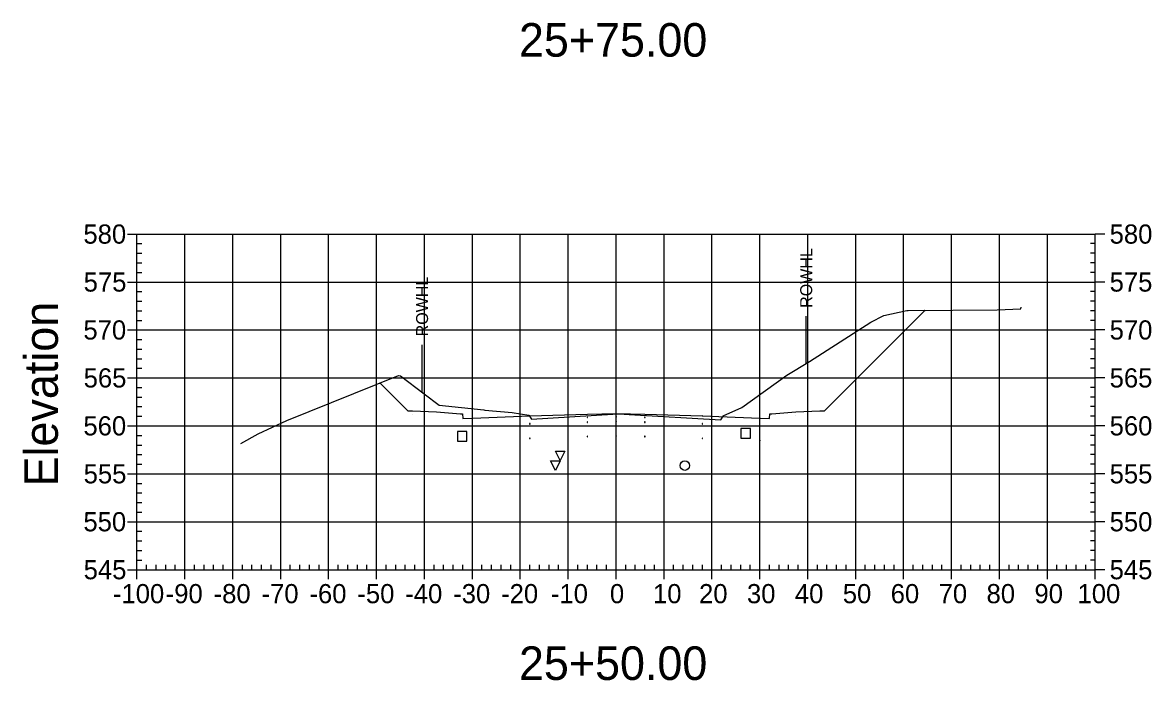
# Model space of a CAD drawing. Extents: x 708103 to 717568, y 374476 to 378707.
# Drawn here: x 709753.1 to 709988.7, y 377611.5 to 377748.7 of the extents above; entities that cross this region are included whole.
import ezdxf

# ---------------------------------------------------------------- set-up
doc = ezdxf.new("R2010")
doc.units = 0
for name, color, linetype in [('1', 7, 'Continuous'), ('10', 7, 'Continuous'), ('13', 7, 'Continuous'), ('14', 7, 'Continuous'), ('22', 7, 'Continuous'), ('4', 7, 'Continuous'), ('57', 7, 'Continuous'), ('60', 7, 'Continuous'), ('Existing', 7, 'Continuous'), ('XS_Right_of_Way', 7, 'Continuous')]:
    doc.layers.add(name, color=color, linetype=linetype)

msp = doc.modelspace()

# ---------------------------------------------------------------- linework, layer by layer
for points in [[(709846.93, 377664.51), (709847.03, 377664.51), (709847.03, 377664.61), (709846.93, 377664.61)], [(709858.93, 377664.99), (709859.03, 377664.99), (709859.03, 377665.09), (709858.93, 377665.09)], [(709870.93, 377666.35), (709871.03, 377666.35), (709871.03, 377666.45), (709870.93, 377666.45)], [(709870.93, 377665.35), (709871.03, 377665.35), (709871.03, 377665.45), (709870.93, 377665.45)], [(709876.93, 377666.47), (709877.03, 377666.47), (709877.03, 377666.57), (709876.93, 377666.57)], [(709876.93, 377665.47), (709877.03, 377665.47), (709877.03, 377665.57), (709876.93, 377665.57)], [(709882.93, 377666.35), (709883.03, 377666.35), (709883.03, 377666.45), (709882.93, 377666.45)], [(709882.93, 377665.35), (709883.03, 377665.35), (709883.03, 377665.45), (709882.93, 377665.45)], [(709894.93, 377664.99), (709895.03, 377664.99), (709895.03, 377665.09), (709894.93, 377665.09)], [(709906.93, 377664.51), (709907.03, 377664.51), (709907.03, 377664.61), (709906.93, 377664.61)], [(709858.93, 377661.99), (709859.03, 377661.99), (709859.03, 377662.09), (709858.93, 377662.09)], [(709870.93, 377662.35), (709871.03, 377662.35), (709871.03, 377662.45), (709870.93, 377662.45)], [(709876.93, 377662.47), (709877.03, 377662.47), (709877.03, 377662.57), (709876.93, 377662.57)], [(709882.93, 377662.35), (709883.03, 377662.35), (709883.03, 377662.45), (709882.93, 377662.45)], [(709894.93, 377661.99), (709895.03, 377661.99), (709895.03, 377662.09), (709894.93, 377662.09)], [(709846.93, 377661.51), (709847.03, 377661.51), (709847.03, 377661.61), (709846.93, 377661.61)], [(709906.93, 377661.51), (709907.03, 377661.51), (709907.03, 377661.61), (709906.93, 377661.61)]]:
    msp.add_lwpolyline(points, close=True)
at = {"layer": '1'}
for points in [[(709864.3, 377655.32), (709863.3, 377657.32), (709865.3, 377657.32)], [(709865.3, 377657.38), (709864.3, 377659.38), (709866.3, 377659.38)]]:
    msp.add_lwpolyline(points, close=True, dxfattribs=at)
at = {"layer": '10'}
msp.add_lwpolyline([(709843.86, 377661.43), (709845.86, 377661.43), (709845.86, 377663.43), (709843.86, 377663.43)], close=True, dxfattribs=at)
at = {"layer": '13'}
msp.add_circle((709891.32, 377656.35), 1, dxfattribs=at)
at = {"layer": '14'}
for points in [[(709941.41, 377688.71), (709941.41, 377688.76), (709941.41, 377688.71), (709941.36, 377688.71), (709941.41, 377688.71), (709941.41, 377688.66), (709941.41, 377688.71), (709941.46, 377688.71)], [(709827.71, 377673.56), (709827.71, 377673.61), (709827.71, 377673.56), (709827.66, 377673.56), (709827.71, 377673.56), (709827.71, 377673.51), (709827.71, 377673.56), (709827.76, 377673.56)], [(709858.98, 377666.7), (709858.98, 377666.75), (709858.98, 377666.7), (709858.93, 377666.7), (709858.98, 377666.7), (709858.98, 377666.65), (709858.98, 377666.7), (709859.03, 377666.7)], [(709876.98, 377667.18), (709876.98, 377667.23), (709876.98, 377667.18), (709876.93, 377667.18), (709876.98, 377667.18), (709876.98, 377667.13), (709876.98, 377667.18), (709877.03, 377667.18)], [(709894.98, 377666.7), (709894.98, 377666.75), (709894.98, 377666.7), (709894.93, 377666.7), (709894.98, 377666.7), (709894.98, 377666.65), (709894.98, 377666.7), (709895.03, 377666.7)], [(709846.98, 377666.22), (709846.98, 377666.27), (709846.98, 377666.22), (709846.93, 377666.22), (709846.98, 377666.22), (709846.98, 377666.17), (709846.98, 377666.22), (709847.03, 377666.22)], [(709906.98, 377666.22), (709906.98, 377666.27), (709906.98, 377666.22), (709906.93, 377666.22), (709906.98, 377666.22), (709906.98, 377666.17), (709906.98, 377666.22), (709907.03, 377666.22)]]:
    msp.add_lwpolyline(points, dxfattribs=at)
at = {"layer": '22'}
msp.add_lwpolyline([(709827.71, 377673.56), (709833.48, 377667.78), (709834.48, 377667.74), (709839.48, 377667.54), (709844.48, 377667.14), (709844.9, 377667.14), (709844.98, 377666.14), (709846.98, 377666.22), (709858.98, 377666.7), (709870.98, 377667.06), (709876.98, 377667.18), (709882.98, 377667.06), (709894.98, 377666.7), (709906.98, 377666.22), (709908.98, 377666.14), (709909.07, 377667.14), (709909.48, 377667.14), (709914.48, 377667.54), (709919.48, 377667.74), (709920.48, 377667.78), (709941.41, 377688.71)], dxfattribs=at)
at = {"layer": '4'}
msp.add_lwpolyline([(709903, 377662.05), (709905, 377662.05), (709905, 377664.05), (709903, 377664.05)], close=True, dxfattribs=at)
at = {"layer": '57'}
for p, q in [((709774.98, 377704.63), (709776.98, 377704.63)), ((709776.98, 377704.63), (709976.98, 377704.63)), ((709776.98, 377634.63), (709776.98, 377704.63)), ((709776.98, 377634.63), (709776.98, 377704.63)), ((709786.98, 377634.63), (709786.98, 377704.63)), ((709796.98, 377634.63), (709796.98, 377704.63)), ((709806.98, 377634.63), (709806.98, 377704.63)), ((709816.98, 377634.63), (709816.98, 377704.63)), ((709826.98, 377634.63), (709826.98, 377704.63)), ((709836.98, 377634.63), (709836.98, 377704.63)), ((709846.98, 377634.63), (709846.98, 377704.63)), ((709856.98, 377634.63), (709856.98, 377704.63)), ((709866.98, 377634.63), (709866.98, 377704.63)), ((709876.98, 377634.63), (709876.98, 377704.63)), ((709886.98, 377634.63), (709886.98, 377704.63)), ((709896.98, 377634.63), (709896.98, 377704.63)), ((709906.98, 377634.63), (709906.98, 377704.63)), ((709916.98, 377634.63), (709916.98, 377704.63)), ((709926.98, 377634.63), (709926.98, 377704.63)), ((709936.98, 377634.63), (709936.98, 377704.63)), ((709946.98, 377634.63), (709946.98, 377704.63)), ((709956.98, 377634.63), (709956.98, 377704.63)), ((709966.98, 377634.63), (709966.98, 377704.63)), ((709976.98, 377634.63), (709976.98, 377704.63)), ((709976.98, 377634.63), (709976.98, 377704.63)), ((709978.98, 377704.63), (709976.98, 377704.63)), ((709776.98, 377702.63), (709777.98, 377702.63)), ((709976.98, 377702.63), (709975.98, 377702.63)), ((709776.98, 377700.63), (709777.98, 377700.63)), ((709976.98, 377700.63), (709975.98, 377700.63)), ((709776.98, 377698.63), (709777.98, 377698.63)), ((709976.98, 377698.63), (709975.98, 377698.63)), ((709776.98, 377696.63), (709777.98, 377696.63)), ((709976.98, 377696.63), (709975.98, 377696.63)), ((709774.98, 377694.63), (709776.98, 377694.63)), ((709776.98, 377694.63), (709976.98, 377694.63)), ((709776.98, 377692.63), (709777.98, 377692.63)), ((709976.98, 377692.63), (709975.98, 377692.63)), ((709978.98, 377694.63), (709976.98, 377694.63)), ((709776.98, 377690.63), (709777.98, 377690.63)), ((709976.98, 377690.63), (709975.98, 377690.63)), ((709776.98, 377688.63), (709777.98, 377688.63)), ((709976.98, 377688.63), (709975.98, 377688.63)), ((709776.98, 377686.63), (709777.98, 377686.63)), ((709976.98, 377686.63), (709975.98, 377686.63)), ((709774.98, 377684.63), (709776.98, 377684.63)), ((709776.98, 377684.63), (709976.98, 377684.63)), ((709978.98, 377684.63), (709976.98, 377684.63)), ((709776.98, 377682.63), (709777.98, 377682.63)), ((709976.98, 377682.63), (709975.98, 377682.63)), ((709776.98, 377680.63), (709777.98, 377680.63)), ((709776.98, 377678.63), (709777.98, 377678.63)), ((709976.98, 377680.63), (709975.98, 377680.63)), ((709976.98, 377678.63), (709975.98, 377678.63)), ((709776.98, 377676.63), (709777.98, 377676.63)), ((709976.98, 377676.63), (709975.98, 377676.63)), ((709774.98, 377674.63), (709776.98, 377674.63)), ((709776.98, 377674.63), (709976.98, 377674.63)), ((709978.98, 377674.63), (709976.98, 377674.63)), ((709776.98, 377672.63), (709777.98, 377672.63)), ((709976.98, 377672.63), (709975.98, 377672.63)), ((709776.98, 377670.63), (709777.98, 377670.63)), ((709976.98, 377670.63), (709975.98, 377670.63)), ((709776.98, 377668.63), (709777.98, 377668.63)), ((709776.98, 377666.63), (709777.98, 377666.63)), ((709976.98, 377668.63), (709975.98, 377668.63)), ((709976.98, 377666.63), (709975.98, 377666.63)), ((709774.98, 377664.63), (709776.98, 377664.63)), ((709776.98, 377664.63), (709976.98, 377664.63)), ((709978.98, 377664.63), (709976.98, 377664.63)), ((709776.98, 377662.63), (709777.98, 377662.63)), ((709976.98, 377662.63), (709975.98, 377662.63)), ((709776.98, 377660.63), (709777.98, 377660.63)), ((709976.98, 377660.63), (709975.98, 377660.63)), ((709776.98, 377658.63), (709777.98, 377658.63)), ((709976.98, 377658.63), (709975.98, 377658.63)), ((709776.98, 377656.63), (709777.98, 377656.63)), ((709976.98, 377656.63), (709975.98, 377656.63)), ((709774.98, 377654.63), (709776.98, 377654.63)), ((709776.98, 377654.63), (709976.98, 377654.63)), ((709776.98, 377652.63), (709777.98, 377652.63)), ((709976.98, 377652.63), (709975.98, 377652.63)), ((709978.98, 377654.63), (709976.98, 377654.63)), ((709776.98, 377650.63), (709777.98, 377650.63)), ((709976.98, 377650.63), (709975.98, 377650.63)), ((709776.98, 377648.63), (709777.98, 377648.63)), ((709976.98, 377648.63), (709975.98, 377648.63)), ((709776.98, 377646.63), (709777.98, 377646.63)), ((709976.98, 377646.63), (709975.98, 377646.63)), ((709774.98, 377644.63), (709776.98, 377644.63)), ((709776.98, 377644.63), (709976.98, 377644.63)), ((709978.98, 377644.63), (709976.98, 377644.63)), ((709776.98, 377642.63), (709777.98, 377642.63)), ((709976.98, 377642.63), (709975.98, 377642.63)), ((709776.98, 377640.63), (709777.98, 377640.63)), ((709776.98, 377638.63), (709777.98, 377638.63)), ((709976.98, 377640.63), (709975.98, 377640.63)), ((709976.98, 377638.63), (709975.98, 377638.63)), ((709776.98, 377636.63), (709777.98, 377636.63)), ((709976.98, 377636.63), (709975.98, 377636.63)), ((709774.98, 377634.63), (709776.98, 377634.63)), ((709776.98, 377634.63), (709976.98, 377634.63)), ((709776.98, 377634.63), (709976.98, 377634.63)), ((709776.98, 377632.63), (709776.98, 377634.63)), ((709778.98, 377634.63), (709778.98, 377635.63)), ((709780.98, 377634.63), (709780.98, 377635.63)), ((709782.98, 377634.63), (709782.98, 377635.63)), ((709784.98, 377634.63), (709784.98, 377635.63)), ((709786.98, 377632.63), (709786.98, 377634.63)), ((709788.98, 377634.63), (709788.98, 377635.63)), ((709790.98, 377634.63), (709790.98, 377635.63)), ((709792.98, 377634.63), (709792.98, 377635.63)), ((709794.98, 377634.63), (709794.98, 377635.63)), ((709796.98, 377632.63), (709796.98, 377634.63)), ((709798.98, 377634.63), (709798.98, 377635.63)), ((709800.98, 377634.63), (709800.98, 377635.63)), ((709802.98, 377634.63), (709802.98, 377635.63)), ((709804.98, 377634.63), (709804.98, 377635.63)), ((709806.98, 377632.63), (709806.98, 377634.63)), ((709808.98, 377634.63), (709808.98, 377635.63)), ((709810.98, 377634.63), (709810.98, 377635.63)), ((709812.98, 377634.63), (709812.98, 377635.63)), ((709814.98, 377634.63), (709814.98, 377635.63)), ((709816.98, 377632.63), (709816.98, 377634.63)), ((709818.98, 377634.63), (709818.98, 377635.63)), ((709820.98, 377634.63), (709820.98, 377635.63)), ((709822.98, 377634.63), (709822.98, 377635.63)), ((709824.98, 377634.63), (709824.98, 377635.63)), ((709826.98, 377632.63), (709826.98, 377634.63)), ((709828.98, 377634.63), (709828.98, 377635.63)), ((709830.98, 377634.63), (709830.98, 377635.63)), ((709832.98, 377634.63), (709832.98, 377635.63)), ((709834.98, 377634.63), (709834.98, 377635.63)), ((709836.98, 377632.63), (709836.98, 377634.63)), ((709838.98, 377634.63), (709838.98, 377635.63)), ((709840.98, 377634.63), (709840.98, 377635.63)), ((709842.98, 377634.63), (709842.98, 377635.63)), ((709844.98, 377634.63), (709844.98, 377635.63)), ((709846.98, 377632.63), (709846.98, 377634.63)), ((709848.98, 377634.63), (709848.98, 377635.63)), ((709850.98, 377634.63), (709850.98, 377635.63)), ((709852.98, 377634.63), (709852.98, 377635.63)), ((709854.98, 377634.63), (709854.98, 377635.63)), ((709856.98, 377632.63), (709856.98, 377634.63)), ((709858.98, 377634.63), (709858.98, 377635.63)), ((709860.98, 377634.63), (709860.98, 377635.63)), ((709862.98, 377634.63), (709862.98, 377635.63)), ((709864.98, 377634.63), (709864.98, 377635.63)), ((709866.98, 377632.63), (709866.98, 377634.63)), ((709868.98, 377634.63), (709868.98, 377635.63)), ((709870.98, 377634.63), (709870.98, 377635.63)), ((709872.98, 377634.63), (709872.98, 377635.63)), ((709874.98, 377634.63), (709874.98, 377635.63)), ((709876.98, 377632.63), (709876.98, 377634.63)), ((709878.98, 377634.63), (709878.98, 377635.63)), ((709880.98, 377634.63), (709880.98, 377635.63)), ((709882.98, 377634.63), (709882.98, 377635.63)), ((709884.98, 377634.63), (709884.98, 377635.63)), ((709886.98, 377632.63), (709886.98, 377634.63)), ((709888.98, 377634.63), (709888.98, 377635.63)), ((709890.98, 377634.63), (709890.98, 377635.63)), ((709892.98, 377634.63), (709892.98, 377635.63)), ((709894.98, 377634.63), (709894.98, 377635.63)), ((709896.98, 377632.63), (709896.98, 377634.63)), ((709898.98, 377634.63), (709898.98, 377635.63)), ((709900.98, 377634.63), (709900.98, 377635.63)), ((709902.98, 377634.63), (709902.98, 377635.63)), ((709904.98, 377634.63), (709904.98, 377635.63)), ((709906.98, 377632.63), (709906.98, 377634.63)), ((709908.98, 377634.63), (709908.98, 377635.63)), ((709910.98, 377634.63), (709910.98, 377635.63)), ((709912.98, 377634.63), (709912.98, 377635.63)), ((709914.98, 377634.63), (709914.98, 377635.63)), ((709916.98, 377632.63), (709916.98, 377634.63)), ((709918.98, 377634.63), (709918.98, 377635.63)), ((709920.98, 377634.63), (709920.98, 377635.63)), ((709922.98, 377634.63), (709922.98, 377635.63)), ((709924.98, 377634.63), (709924.98, 377635.63)), ((709926.98, 377632.63), (709926.98, 377634.63)), ((709928.98, 377634.63), (709928.98, 377635.63)), ((709930.98, 377634.63), (709930.98, 377635.63)), ((709932.98, 377634.63), (709932.98, 377635.63)), ((709934.98, 377634.63), (709934.98, 377635.63)), ((709936.98, 377632.63), (709936.98, 377634.63)), ((709938.98, 377634.63), (709938.98, 377635.63)), ((709940.98, 377634.63), (709940.98, 377635.63)), ((709942.98, 377634.63), (709942.98, 377635.63)), ((709944.98, 377634.63), (709944.98, 377635.63)), ((709946.98, 377632.63), (709946.98, 377634.63)), ((709948.98, 377634.63), (709948.98, 377635.63)), ((709950.98, 377634.63), (709950.98, 377635.63)), ((709952.98, 377634.63), (709952.98, 377635.63)), ((709954.98, 377634.63), (709954.98, 377635.63)), ((709956.98, 377632.63), (709956.98, 377634.63)), ((709958.98, 377634.63), (709958.98, 377635.63)), ((709960.98, 377634.63), (709960.98, 377635.63)), ((709962.98, 377634.63), (709962.98, 377635.63)), ((709964.98, 377634.63), (709964.98, 377635.63)), ((709966.98, 377632.63), (709966.98, 377634.63)), ((709968.98, 377634.63), (709968.98, 377635.63)), ((709970.98, 377634.63), (709970.98, 377635.63)), ((709972.98, 377634.63), (709972.98, 377635.63)), ((709974.98, 377634.63), (709974.98, 377635.63)), ((709976.98, 377632.63), (709976.98, 377634.63)), ((709978.98, 377634.63), (709976.98, 377634.63))]:
    msp.add_line(p, q, dxfattribs=at)
at = {"layer": 'Existing'}
msp.add_lwpolyline([(709798.64, 377660.96), (709802.3, 377662.99), (709808.23, 377665.74), (709831.55, 377675.1), (709831.99, 377675.03), (709836.89, 377671.33), (709840.05, 377668.95), (709849.35, 377667.95), (709849.58, 377667.92), (709855.31, 377667.39), (709858.79, 377666.86), (709858.94, 377666.68), (709859.33, 377666), (709876.32, 377667.09), (709877.52, 377667.16), (709879.69, 377667.03), (709898.87, 377665.91), (709899.09, 377666.3), (709899.32, 377666.74), (709903.21, 377668.48), (709912.62, 377675.21), (709917.35, 377678.08), (709930.15, 377686.26), (709932.86, 377687.64), (709937.67, 377688.68), (709937.7, 377688.68), (709937.94, 377688.68), (709956.51, 377688.82), (709961.47, 377689.02), (709961.53, 377689.4)], dxfattribs=at)
at = {"layer": 'XS_Right_of_Way'}
for p, q in [((709916.58, 377687.48), (709916.58, 377677.48)), ((709836.42, 377681.54), (709836.42, 377671.54))]:
    msp.add_line(p, q, dxfattribs=at)

# ---------------------------------------------------------------- texts
at = {"layer": '1'}
for s, p in [('25+75.00', (709856.71, 377741.63)), ('25+50.00', (709856.71, 377611.63))]:
    msp.add_text(s, height=7, dxfattribs=at).set_placement(p)
at = {"layer": '14'}
for p in [(709834.45, 377667.69), (709834.45, 377667.03), (709839.45, 377666.83), (709914.45, 377666.83), (709919.45, 377667.69), (709919.45, 377667.03)]:
    msp.add_text('+', height=0.1, dxfattribs=at).set_placement(p)
at = {"layer": '57'}
for s, p in [('580', (709765.81, 377702.63)), ('580', (709979.98, 377702.63)), ('575', (709765.86, 377692.63)), ('575', (709979.98, 377692.63)), ('570', (709765.81, 377682.63)), ('570', (709979.98, 377682.63)), ('565', (709765.86, 377672.63)), ('565', (709979.98, 377672.63)), ('560', (709765.81, 377662.63)), ('560', (709979.98, 377662.63)), ('555', (709765.86, 377652.63)), ('555', (709979.98, 377652.63)), ('550', (709765.81, 377642.63)), ('550', (709979.98, 377642.63)), ('545', (709765.86, 377632.63)), ('545', (709979.98, 377632.63)), ('-100', (709771.97, 377627.63)), ('-90', (709782.98, 377627.63)), ('-80', (709792.98, 377627.63)), ('-70', (709802.98, 377627.63)), ('-60', (709812.98, 377627.63)), ('-50', (709822.98, 377627.63)), ('-40', (709832.98, 377627.63)), ('-30', (709842.98, 377627.63)), ('-20', (709852.98, 377627.63)), ('-10', (709863.37, 377627.63)), ('0', (709875.69, 377627.63)), ('10', (709884.68, 377627.63)), ('20', (709894.29, 377627.63)), ('30', (709904.29, 377627.63)), ('40', (709914.29, 377627.63)), ('50', (709924.29, 377627.63)), ('60', (709934.29, 377627.63)), ('70', (709944.29, 377627.63)), ('80', (709954.29, 377627.63)), ('90', (709964.29, 377627.63)), ('100', (709973.28, 377627.63))]:
    msp.add_text(s, height=4, dxfattribs=at).set_placement(p)
at = {"layer": '60'}
msp.add_text('Elevation', height=7, rotation=90, dxfattribs=at).set_placement((709760.48, 377651.99))
at = {"layer": 'XS_Right_of_Way'}
for p in [(709917.9, 377689.24), (709837.74, 377683.3)]:
    msp.add_text('ROWHL', height=2.5, rotation=90, dxfattribs=at).set_placement(p)

doc.saveas('drawing.dxf')
